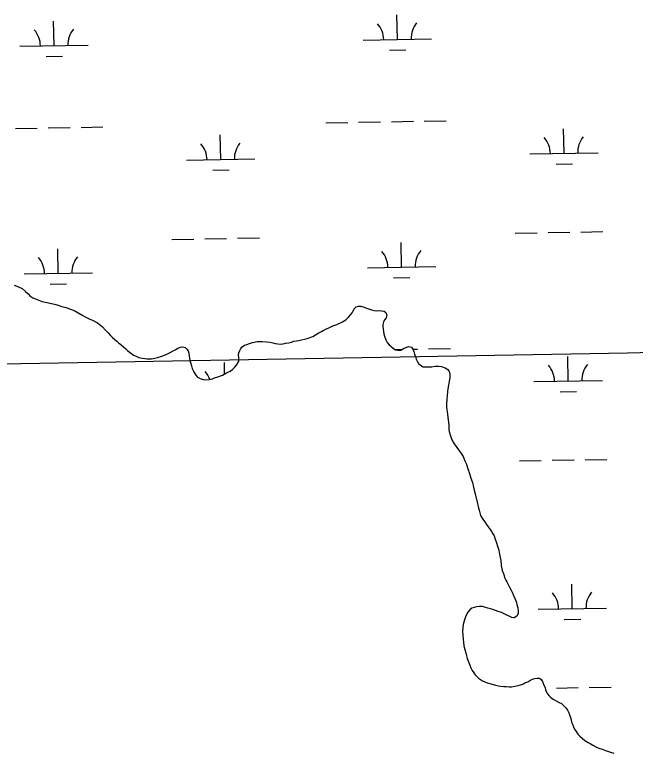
# Model space of a CAD drawing. Extents: x 3925854 to 3964121, y 224593 to 250589.
# Drawn here: x 3938588 to 3939495, y 235672 to 236751 of the extents above; entities that cross this region are included whole.
import ezdxf

# ---------------------------------------------------------------- set-up
doc = ezdxf.new("R2010")
doc.units = 0
doc.layers.add('V-GRID-MAJR', color=7, linetype='Continuous')
doc.layers.add('V-WETL-SWMP', color=7, linetype='Continuous')

msp = doc.modelspace()

# ---------------------------------------------------------------- linework, layer by layer
at = {"layer": 'V-GRID-MAJR'}
msp.add_spline([(3930006.603, 236087.686), (3935327.129, 236182.494), (3940647.643, 236278.076), (3945968.142, 236374.431), (3951288.627, 236471.56), (3956609.098, 236569.464), (3961929.554, 236668.141), (3961929.555, 236668.141)], degree=3, dxfattribs=at)
at = {"layer": 'V-WETL-SWMP'}
for p, q in [((3939147.357, 236714.818), (3939146.703, 236750.812)), ((3938645.532, 236705.693), (3938644.878, 236741.687)), ((3939097.366, 236713.909), (3939197.349, 236715.727)), ((3938595.541, 236704.784), (3938695.524, 236706.602)), ((3939135.64, 236699.171), (3939159.636, 236699.607)), ((3938633.815, 236690.046), (3938657.811, 236690.483)), ((3939042.714, 236592.824), (3939074.709, 236593.406)), ((3939090.706, 236593.697), (3939122.701, 236594.278)), ((3939138.698, 236594.569), (3939170.693, 236595.151)), ((3939186.69, 236595.442), (3939218.685, 236596.024)), ((3938588.881, 236584.572), (3938620.876, 236585.154)), ((3938636.873, 236585.445), (3938668.868, 236586.026)), ((3938684.865, 236586.317), (3938716.86, 236586.899)), ((3939390.895, 236548.405), (3939390.241, 236584.399)), ((3938889.07, 236539.28), (3938888.416, 236575.274)), ((3939340.903, 236547.496), (3939440.887, 236549.314)), ((3938839.078, 236538.371), (3938939.062, 236540.189)), ((3938877.353, 236523.633), (3938901.349, 236524.07)), ((3939379.178, 236532.758), (3939403.174, 236533.194)), ((3939319.598, 236431.657), (3939351.593, 236432.239)), ((3939367.59, 236432.53), (3939399.585, 236433.112)), ((3939415.582, 236433.402), (3939447.577, 236433.984)), ((3938817.773, 236422.532), (3938849.767, 236423.114)), ((3938865.765, 236423.405), (3938897.76, 236423.987)), ((3938913.757, 236424.278), (3938945.752, 236424.859)), ((3939153.406, 236382.198), (3939152.751, 236418.192)), ((3938651.58, 236373.073), (3938650.926, 236409.067)), ((3938601.589, 236372.164), (3938701.572, 236373.982)), ((3939103.414, 236381.289), (3939203.397, 236383.107)), ((3939141.688, 236366.551), (3939165.684, 236366.987)), ((3938587.159, 236355.78), (3938593.44, 236353.342)), ((3938593.44, 236353.342), (3938598.94, 236350.74)), ((3938639.863, 236357.426), (3938663.859, 236357.863)), ((3938598.94, 236350.74), (3938603.833, 236346.411)), ((3938603.833, 236346.411), (3938607.465, 236343.008)), ((3938607.465, 236343.008), (3938609.994, 236340.375)), ((3938609.994, 236340.375), (3938614.406, 236337.136)), ((3938614.406, 236337.136), (3938620.843, 236334.7)), ((3938620.843, 236334.7), (3938627.907, 236332.113)), ((3938627.907, 236332.113), (3938632.297, 236331.063)), ((3938632.297, 236331.063), (3938635.276, 236330.312)), ((3938635.276, 236330.312), (3938639.504, 236329.73)), ((3938639.504, 236329.73), (3938646.09, 236328.077)), ((3938646.09, 236328.077), (3938651.423, 236326.567)), ((3938651.423, 236326.567), (3938657.071, 236324.748)), ((3938657.071, 236324.748), (3938662.875, 236323.088)), ((3938662.875, 236323.088), (3938669.31, 236320.807)), ((3938669.31, 236320.807), (3938675.591, 236318.369)), ((3939082.746, 236318.226), (3939084.728, 236321.793)), ((3939084.728, 236321.793), (3939087.245, 236323.971)), ((3939087.245, 236323.971), (3939090.3, 236325.036)), ((3939090.3, 236325.036), (3939093.893, 236324.989)), ((3939093.893, 236324.989), (3939098.573, 236323.544)), ((3939098.573, 236323.544), (3939102.151, 236322.391)), ((3939102.151, 236322.391), (3939105.176, 236321.245)), ((3939105.176, 236321.245), (3939109.304, 236319.809)), ((3939109.304, 236319.809), (3939113.158, 236318.652)), ((3939116.747, 236318.328), (3939121.177, 236318.822)), ((3939121.177, 236318.822), (3939124.21, 236318.229)), ((3938675.591, 236318.369), (3938681.726, 236314.835)), ((3938681.726, 236314.835), (3938687.549, 236311.298)), ((3938687.549, 236311.298), (3938690.852, 236309.455)), ((3938690.852, 236309.455), (3938696.981, 236306.546)), ((3939071.795, 236305.379), (3939075.992, 236309.193)), ((3939075.992, 236309.193), (3939079.08, 236312.746)), ((3939079.08, 236312.746), (3939081.051, 236315.484)), ((3939081.051, 236315.484), (3939082.746, 236318.226)), ((3939113.158, 236318.652), (3939116.747, 236318.328)), ((3939124.21, 236318.229), (3939128.075, 236317.901)), ((3939128.075, 236317.901), (3939130.537, 236315.934)), ((3939130.711, 236308.191), (3939129.016, 236305.45)), ((3939130.537, 236315.934), (3939131.867, 236312.046)), ((3939131.867, 236312.046), (3939130.711, 236308.191)), ((3938696.981, 236306.546), (3938702.638, 236303.945)), ((3938702.638, 236303.945), (3938709.081, 236300.884)), ((3938709.081, 236300.884), (3938713.656, 236297.021)), ((3939053.154, 236296.228), (3939058.987, 236298.362)), ((3939058.987, 236298.362), (3939064.271, 236300.78)), ((3939064.271, 236300.78), (3939067.057, 236302.401)), ((3939067.057, 236302.401), (3939071.795, 236305.379)), ((3939126.16, 236298.577), (3939125.84, 236295.264)), ((3939127.037, 236302.159), (3939126.16, 236298.577)), ((3939129.016, 236305.45), (3939127.037, 236302.159)), ((3938713.656, 236297.021), (3938716.18, 236294.857)), ((3938716.18, 236294.857), (3938720.133, 236290.675)), ((3938720.133, 236290.675), (3938724.403, 236286.027)), ((3939031.454, 236285.735), (3939036.185, 236288.16)), ((3939036.185, 236288.16), (3939038.971, 236289.782)), ((3939038.971, 236289.782), (3939042.865, 236291.665)), ((3939042.865, 236291.665), (3939047.87, 236293.81)), ((3939047.87, 236293.81), (3939053.154, 236296.228)), ((3939125.84, 236295.264), (3939126.352, 236292.217)), ((3939126.352, 236292.217), (3939126.854, 236288.34)), ((3939126.854, 236288.34), (3939127.635, 236284.736)), ((3938724.403, 236286.027), (3938728.195, 236282.312)), ((3938728.195, 236282.312), (3938731.04, 236279.37)), ((3938731.04, 236279.37), (3938733.882, 236276.74)), ((3938733.882, 236276.74), (3938737.193, 236274.116)), ((3939003.117, 236275.054), (3939006.997, 236275.832)), ((3939006.997, 236275.832), (3939011.714, 236277.151)), ((3939011.714, 236277.151), (3939015.314, 236277.657)), ((3939015.314, 236277.657), (3939023.649, 236280.863)), ((3939023.649, 236280.863), (3939031.454, 236285.735)), ((3939127.635, 236284.736), (3939128.697, 236281.405)), ((3939128.697, 236281.405), (3939130.562, 236276.128)), ((3939130.562, 236276.128), (3939132.445, 236272.233)), ((3938737.193, 236274.116), (3938739.719, 236271.795)), ((3938739.719, 236271.795), (3938743.031, 236269.014)), ((3938743.031, 236269.014), (3938746.818, 236265.769)), ((3938746.818, 236265.769), (3938750.29, 236262.677)), ((3938826.597, 236263.927), (3938830.179, 236265.371)), ((3938830.179, 236265.371), (3938833.774, 236265.564)), ((3938833.774, 236265.564), (3938837.069, 236264.503)), ((3938918.378, 236263.462), (3938920.622, 236265.92)), ((3938920.622, 236265.92), (3938923.968, 236268.087)), ((3938923.968, 236268.087), (3938927.022, 236269.153)), ((3938927.022, 236269.153), (3938930.91, 236270.483)), ((3938930.91, 236270.483), (3938935.35, 236271.806)), ((3938935.35, 236271.806), (3938942.558, 236273.369)), ((3938942.558, 236273.369), (3938945.878, 236273.602)), ((3938945.878, 236273.602), (3938949.747, 236273.55)), ((3938949.747, 236273.55), (3938955.824, 236273.193)), ((3938955.824, 236273.193), (3938961.064, 236272.295)), ((3938961.064, 236272.295), (3938965.199, 236271.411)), ((3938965.199, 236271.411), (3938968.508, 236270.814)), ((3938968.508, 236270.814), (3938972.37, 236270.21)), ((3938972.37, 236270.21), (3938977.061, 236269.595)), ((3938977.061, 236269.595), (3938980.385, 236270.104)), ((3938980.385, 236270.104), (3938983.712, 236270.889)), ((3938983.712, 236270.889), (3938988.421, 236271.655)), ((3938988.421, 236271.655), (3938992.582, 236272.706)), ((3938992.582, 236272.706), (3938995.913, 236273.768)), ((3938995.913, 236273.768), (3938999.789, 236274.269)), ((3938999.789, 236274.269), (3939003.117, 236275.054)), ((3939132.445, 236272.233), (3939135.441, 236268.877)), ((3939135.441, 236268.877), (3939137.899, 236266.633)), ((3939137.899, 236266.633), (3939141.179, 236263.825)), ((3939156.372, 236263.071), (3939159.715, 236264.961)), ((3939159.715, 236264.961), (3939164.155, 236266.285)), ((3939164.155, 236266.285), (3939167.733, 236265.131)), ((3939167.733, 236265.131), (3939169.904, 236262.062)), ((3938750.29, 236262.677), (3938752.658, 236260.511)), ((3938752.658, 236260.511), (3938755.969, 236257.887)), ((3938755.969, 236257.887), (3938758.966, 236255.415)), ((3938758.966, 236255.415), (3938761.486, 236253.72)), ((3938803.101, 236252.27), (3938809.177, 236254.521)), ((3938809.177, 236254.521), (3938815.248, 236257.242)), ((3938815.248, 236257.242), (3938819.447, 236259.631)), ((3938819.447, 236259.631), (3938822.399, 236261.538)), ((3938822.399, 236261.538), (3938826.597, 236263.927)), ((3938837.069, 236264.503), (3938839.592, 236262.496)), ((3938839.592, 236262.496), (3938841.652, 236259.858)), ((3938841.652, 236259.858), (3938842.467, 236256.582)), ((3938842.467, 236256.582), (3938842.823, 236252.363)), ((3938915.206, 236253.553), (3938915.53, 236257.142)), ((3938915.53, 236257.142), (3938916.956, 236260.441)), ((3938916.956, 236260.441), (3938918.378, 236263.462)), ((3939141.179, 236263.825), (3939144.463, 236261.294)), ((3939144.463, 236261.294), (3939147.772, 236260.697)), ((3939144.746, 236261.949), (3939154.673, 236262.13)), ((3939147.772, 236260.697), (3939152.474, 236260.911)), ((3939152.474, 236260.911), (3939156.372, 236263.071)), ((3939169.663, 236262.402), (3939176.741, 236262.531)), ((3939169.904, 236262.062), (3939171.245, 236259.004)), ((3939171.245, 236259.004), (3939172.576, 236255.116)), ((3939172.576, 236255.116), (3939173.91, 236251.505)), ((3939192.738, 236262.822), (3939224.733, 236263.404)), ((3938761.486, 236253.72), (3938765.258, 236251.882)), ((3938765.258, 236251.882), (3938769.496, 236250.362)), ((3938769.496, 236250.362), (3938774.199, 236249.315)), ((3938774.199, 236249.315), (3938777.96, 236248.572)), ((3938777.96, 236248.572), (3938781.09, 236248.291)), ((3938781.09, 236248.291), (3938784.376, 236248.168)), ((3938784.376, 236248.168), (3938787.971, 236248.361)), ((3938787.971, 236248.361), (3938792.81, 236249.193)), ((3938792.81, 236249.193), (3938796.71, 236250.171)), ((3938796.71, 236250.171), (3938803.101, 236252.27)), ((3938842.823, 236252.363), (3938844.14, 236245.965)), ((3938844.14, 236245.965), (3938844.954, 236242.845)), ((3938912.24, 236239.155), (3938915.005, 236244.031)), ((3938915.005, 236244.031), (3938915.53, 236245.409)), ((3938915.434, 236249.957), (3938915.206, 236253.553)), ((3938915.53, 236245.409), (3938915.434, 236249.957)), ((3939173.91, 236251.505), (3939174.964, 236247.621)), ((3939174.964, 236247.621), (3939176.029, 236244.566)), ((3939176.029, 236244.566), (3939178.2, 236241.497)), ((3939396.943, 236215.785), (3939396.289, 236251.779)), ((3938844.954, 236242.845), (3938846.253, 236238.167)), ((3938846.253, 236238.167), (3938847.544, 236234.27)), ((3938847.544, 236234.27), (3938849.628, 236229.287)), ((3938894.764, 236226.142), (3938894.464, 236242.654)), ((3938902.791, 236230.3), (3938906.207, 236232.681)), ((3938906.207, 236232.681), (3938908.994, 236235.368)), ((3938908.994, 236235.368), (3938912.24, 236239.155)), ((3939178.2, 236241.497), (3939180.927, 236238.696)), ((3939180.927, 236238.696), (3939185.047, 236236.707)), ((3939185.047, 236236.707), (3939189.466, 236236.372)), ((3939189.466, 236236.372), (3939193.611, 236236.317)), ((3939193.611, 236236.317), (3939197.484, 236236.542)), ((3939197.484, 236236.542), (3939202.193, 236237.309)), ((3939202.193, 236237.309), (3939208.001, 236237.508)), ((3939208.001, 236237.508), (3939211.866, 236237.18)), ((3939211.866, 236237.18), (3939217.092, 236235.176)), ((3939217.092, 236235.176), (3939220.928, 236232.637)), ((3939220.928, 236232.637), (3939223.103, 236229.844)), ((3938849.628, 236229.287), (3938852.492, 236224.468)), ((3938852.492, 236224.468), (3938855.339, 236221.369)), ((3938879.904, 236220.213), (3938884.736, 236221.827)), ((3938884.736, 236221.827), (3938891.589, 236224.555)), ((3938891.589, 236224.555), (3938897.657, 236227.589)), ((3938897.657, 236227.589), (3938902.791, 236230.3)), ((3939223.103, 236229.844), (3939224.16, 236226.237)), ((3939224.16, 236226.237), (3939224.083, 236220.433)), ((3938855.339, 236221.369), (3938858.956, 236219.373)), ((3938858.956, 236219.373), (3938863.662, 236218.014)), ((3938863.662, 236218.014), (3938867.107, 236217.58)), ((3938867.107, 236217.58), (3938871.952, 236217.942)), ((3938871.952, 236217.942), (3938876.944, 236219.088)), ((3938876.944, 236219.088), (3938879.904, 236220.213)), ((3939223.188, 236215.469), (3939222.01, 236209.956)), ((3939224.083, 236220.433), (3939223.188, 236215.469)), ((3939346.951, 236214.876), (3939446.935, 236216.694)), ((3939220.503, 236200.578), (3939219.866, 236194.229)), ((3939220.827, 236204.167), (3939220.503, 236200.578)), ((3939222.01, 236209.956), (3939220.827, 236204.167)), ((3939385.226, 236200.138), (3939409.222, 236200.574)), ((3939219.866, 236194.229), (3939219.524, 236189.258)), ((3939219.152, 236182.076), (3939219.101, 236178.206)), ((3939219.524, 236189.258), (3939219.152, 236182.076)), ((3939219.101, 236178.206), (3939219.591, 236173.501)), ((3939219.591, 236173.501), (3939220.343, 236167.686)), ((3939220.343, 236167.686), (3939220.826, 236162.427)), ((3939220.826, 236162.427), (3939221.335, 236159.104)), ((3939221.335, 236159.104), (3939221.833, 236154.951)), ((3939221.833, 236154.951), (3939222.345, 236151.903)), ((3939222.345, 236151.903), (3939222.581, 236148.86)), ((3939222.581, 236148.86), (3939222.537, 236145.543)), ((3939222.537, 236145.543), (3939223.046, 236142.219)), ((3939223.046, 236142.219), (3939224.359, 236136.95)), ((3939224.359, 236136.95), (3939226.754, 236130.007)), ((3939226.754, 236130.007), (3939230.27, 236124.156)), ((3939230.27, 236124.156), (3939234.07, 236118.854)), ((3939234.07, 236118.854), (3939240.585, 236109.922)), ((3939240.585, 236109.922), (3939243.567, 236105.459)), ((3939243.567, 236105.459), (3939245.974, 236099.346)), ((3939245.974, 236099.346), (3939247.853, 236095.175)), ((3939247.853, 236095.175), (3939248.919, 236092.12)), ((3939325.646, 236099.037), (3939357.641, 236099.619)), ((3939373.638, 236099.91), (3939405.633, 236100.492)), ((3939421.63, 236100.782), (3939453.625, 236101.364)), ((3939248.919, 236092.12), (3939250.238, 236087.403)), ((3939250.238, 236087.403), (3939252.634, 236080.461)), ((3939252.634, 236080.461), (3939254.757, 236073.799)), ((3939254.757, 236073.799), (3939256.884, 236067.413)), ((3939256.884, 236067.413), (3939258.73, 236060.754)), ((3939258.73, 236060.754), (3939259.777, 236056.318)), ((3939259.777, 236056.318), (3939261.089, 236051.048)), ((3939261.089, 236051.048), (3939263.968, 236038.847)), ((3939263.968, 236038.847), (3939265.022, 236034.963)), ((3939265.022, 236034.963), (3939266.066, 236030.25)), ((3939266.066, 236030.25), (3939266.851, 236026.923)), ((3939266.851, 236026.923), (3939267.632, 236023.319)), ((3939267.632, 236023.319), (3939268.963, 236019.432)), ((3939268.963, 236019.432), (3939271.122, 236015.526)), ((3939271.122, 236015.526), (3939273.295, 236012.57)), ((3939273.295, 236012.57), (3939275.235, 236009.895)), ((3939275.235, 236009.895), (3939277.674, 236006.262)), ((3939277.674, 236006.262), (3939279.881, 236002.867)), ((3939279.881, 236002.867), (3939282.87, 235998.95)), ((3939282.87, 235998.95), (3939285.083, 235995.995)), ((3939285.083, 235995.995), (3939286.975, 235992.767)), ((3939286.975, 235992.767), (3939288.634, 235989.737)), ((3939288.634, 235989.737), (3939290.226, 235984.774)), ((3939290.226, 235984.774), (3939291.598, 235980.919)), ((3939291.598, 235980.919), (3939294.065, 235973.253)), ((3939294.065, 235973.253), (3939295.507, 235968.568)), ((3939295.507, 235968.568), (3939296.655, 235962.619)), ((3939296.655, 235962.619), (3939297.543, 235957.901)), ((3939297.543, 235957.901), (3939298.355, 235953.541)), ((3939298.355, 235953.541), (3939299.253, 235946.489)), ((3939299.253, 235946.489), (3939300.7, 235939.114)), ((3939300.7, 235939.114), (3939302.676, 235933.039)), ((3939302.676, 235933.039), (3939304.041, 235928.713)), ((3939304.041, 235928.713), (3939306.048, 235924.93)), ((3939306.048, 235924.93), (3939307.516, 235922.261)), ((3939307.516, 235922.261), (3939309.511, 235917.65)), ((3939309.511, 235917.65), (3939311.252, 235914.7)), ((3939311.252, 235914.7), (3939313.801, 235910.081)), ((3939313.801, 235910.081), (3939314.989, 235907.18)), ((3939402.991, 235883.165), (3939402.337, 235919.159)), ((3939314.989, 235907.18), (3939317.486, 235901.692)), ((3939317.486, 235901.692), (3939319.285, 235897.002)), ((3939319.285, 235897.002), (3939321.2, 235892.432)), ((3939321.2, 235892.432), (3939321.985, 235889.105)), ((3939321.985, 235889.105), (3939323.304, 235884.388)), ((3939250.131, 235878.076), (3939248.468, 235874.733)), ((3939253.456, 235881.713), (3939250.131, 235878.076)), ((3939256.166, 235883.775), (3939253.456, 235881.713)), ((3939259.735, 235884.955), (3939256.166, 235883.775)), ((3939263.062, 235885.74), (3939259.735, 235884.955)), ((3939267.215, 235886.238), (3939263.062, 235885.74)), ((3939271.637, 235886.179), (3939267.215, 235886.238)), ((3939276.044, 235885.015), (3939271.637, 235886.179)), ((3939279.626, 235884.138), (3939276.044, 235885.015)), ((3939283.204, 235882.985), (3939279.626, 235884.138)), ((3939287.059, 235881.828), (3939283.204, 235882.985)), ((3939290.637, 235880.675), (3939287.059, 235881.828)), ((3939294.764, 235879.238), (3939290.637, 235880.675)), ((3939299.444, 235877.794), (3939294.764, 235879.238)), ((3939303.564, 235875.804), (3939299.444, 235877.794)), ((3939323.304, 235884.388), (3939323.795, 235879.682)), ((3939323.795, 235879.682), (3939323.74, 235875.537)), ((3939352.999, 235882.256), (3939452.983, 235884.074)), ((3939245.322, 235866.758), (3939244.453, 235863.729)), ((3939247.043, 235871.434), (3939245.322, 235866.758)), ((3939248.468, 235874.733), (3939247.043, 235871.434)), ((3939307.408, 235873.818), (3939303.564, 235875.804)), ((3939311.804, 235871.825), (3939307.408, 235873.818)), ((3939314.55, 235870.407), (3939311.804, 235871.825)), ((3939317.859, 235869.81), (3939314.55, 235870.407)), ((3939321.761, 235872.246), (3939317.859, 235869.81)), ((3939323.74, 235875.537), (3939321.761, 235872.246)), ((3939391.274, 235867.518), (3939415.27, 235867.954)), ((3939242.964, 235855.732), (3939242.615, 235850.209)), ((3939243.572, 235859.871), (3939242.964, 235855.732)), ((3939244.453, 235863.729), (3939243.572, 235859.871)), ((3939242.615, 235850.209), (3939243.091, 235844.397)), ((3939243.091, 235844.397), (3939243.559, 235838.034)), ((3939243.559, 235838.034), (3939244.06, 235834.157)), ((3939244.06, 235834.157), (3939244.544, 235828.899)), ((3939244.544, 235828.899), (3939245.852, 235823.353)), ((3939245.852, 235823.353), (3939247.172, 235818.636)), ((3939247.172, 235818.636), (3939248.495, 235814.196)), ((3939248.495, 235814.196), (3939249.549, 235810.312)), ((3939249.549, 235810.312), (3939251.141, 235805.315)), ((3939251.141, 235805.315), (3939253.017, 235800.867)), ((3939253.017, 235800.867), (3939254.624, 235796.976)), ((3939254.624, 235796.976), (3939256.78, 235792.801)), ((3939256.78, 235792.801), (3939258.947, 235789.456)), ((3939258.947, 235789.456), (3939260.845, 235786.666)), ((3939260.845, 235786.666), (3939263.3, 235784.146)), ((3939263.3, 235784.146), (3939265.758, 235781.902)), ((3939265.758, 235781.902), (3939268.769, 235779.65)), ((3939268.769, 235779.65), (3939271.51, 235777.956)), ((3939340.899, 235778.418), (3939344.793, 235780.301)), ((3939344.793, 235780.301), (3939348.121, 235781.086)), ((3939348.121, 235781.086), (3939351.445, 235781.595)), ((3939351.445, 235781.595), (3939355.041, 235781.824)), ((3939355.041, 235781.824), (3939357.499, 235779.58)), ((3939357.499, 235779.58), (3939359.397, 235776.79)), ((3939271.51, 235777.956), (3939275.358, 235776.246)), ((3939275.358, 235776.246), (3939278.383, 235775.1)), ((3939278.383, 235775.1), (3939282.51, 235773.663)), ((3939282.51, 235773.663), (3939290.772, 235771.342)), ((3939290.772, 235771.342), (3939295.183, 235770.455)), ((3939295.183, 235770.455), (3939298.769, 235769.854)), ((3939298.769, 235769.854), (3939302.911, 235769.523)), ((3939302.911, 235769.523), (3939306.504, 235769.475)), ((3939306.504, 235769.475), (3939310.642, 235768.868)), ((3939310.642, 235768.868), (3939313.958, 235768.824)), ((3939313.958, 235768.824), (3939319.224, 235769.859)), ((3939319.224, 235769.859), (3939323.661, 235770.906)), ((3939323.661, 235770.906), (3939327.268, 235771.964)), ((3939327.268, 235771.964), (3939331.436, 235773.567)), ((3939331.436, 235773.567), (3939334.774, 235775.182)), ((3939334.774, 235775.182), (3939337.833, 235776.523)), ((3939337.833, 235776.523), (3939340.899, 235778.418)), ((3939359.397, 235776.79), (3939361.004, 235772.899)), ((3939361.004, 235772.899), (3939363.146, 235767.619)), ((3939427.678, 235768.162), (3939459.673, 235768.744)), ((3939363.146, 235767.619), (3939363.934, 235764.567)), ((3939363.308, 235766.992), (3939363.689, 235766.999)), ((3939363.934, 235764.567), (3939365.814, 235760.396)), ((3939365.814, 235760.396), (3939368.523, 235756.214)), ((3939379.686, 235767.29), (3939411.681, 235767.872)), ((3939368.523, 235756.214), (3939371.254, 235753.69)), ((3939371.254, 235753.69), (3939374.81, 235750.879)), ((3939374.81, 235750.879), (3939383.595, 235746.339)), ((3939383.595, 235746.339), (3939387.166, 235744.633)), ((3939387.166, 235744.633), (3939391.264, 235740.986)), ((3939391.264, 235740.986), (3939393.715, 235738.189)), ((3939393.715, 235738.189), (3939395.882, 235734.843)), ((3939395.882, 235734.843), (3939397.769, 235731.225)), ((3939397.769, 235731.225), (3939399.376, 235727.333)), ((3939399.376, 235727.333), (3939400.164, 235724.282)), ((3939400.164, 235724.282), (3939401.502, 235720.947)), ((3939401.502, 235720.947), (3939402.007, 235717.347)), ((3939402.007, 235717.347), (3939403.073, 235714.292)), ((3939403.073, 235714.292), (3939404.679, 235710.401)), ((3939404.679, 235710.401), (3939406.294, 235707.063)), ((3939406.294, 235707.063), (3939408.461, 235703.717)), ((3939408.461, 235703.717), (3939411.177, 235700.087)), ((3939411.177, 235700.087), (3939414.177, 235697.007)), ((3939414.177, 235697.007), (3939421.282, 235690.831)), ((3939421.282, 235690.831), (3939426.216, 235687.725)), ((3939426.216, 235687.725), (3939428.958, 235686.03)), ((3939428.958, 235686.03), (3939433.074, 235683.765)), ((3939433.074, 235683.765), (3939437.463, 235681.219)), ((3939437.463, 235681.219), (3939441.863, 235679.502)), ((3939441.863, 235679.502), (3939446.543, 235678.057)), ((3939446.543, 235678.057), (3939451.492, 235676.057)), ((3939451.492, 235676.057), (3939458.921, 235673.471)), ((3939458.921, 235673.471), (3939463.601, 235672.026))]:
    msp.add_line(p, q, dxfattribs=at)
for centre, start, end in [((3938700.758, 236707.172), 140.269876, 181.813534), ((3939092.115, 236714.288), 0.269879, 41.813537), ((3939202.583, 236716.297), 140.269876, 181.813534), ((3938590.29, 236705.163), 0.269879, 41.813537), ((3939335.653, 236547.875), 0.269879, 41.813537), ((3939446.12, 236549.884), 140.269876, 181.813534), ((3938833.828, 236538.75), 0.269879, 41.813537), ((3938944.295, 236540.759), 140.269876, 181.813534), ((3939098.163, 236381.668), 0.269879, 41.813537), ((3939208.631, 236383.677), 140.269876, 181.813534), ((3938596.338, 236372.543), 0.269879, 41.813537), ((3938706.806, 236374.552), 140.269876, 181.813534), ((3939341.701, 236215.255), 0.269879, 41.813537), ((3939452.168, 236217.264), 140.269876, 181.813534), ((3938839.876, 236206.13), 19.99443, 41.813537), ((3939347.749, 235882.635), 0.269879, 41.813537), ((3939458.216, 235884.644), 140.269876, 181.813534)]:
    msp.add_arc(centre, 35.246, start, end, dxfattribs=at)

doc.saveas('drawing.dxf')
